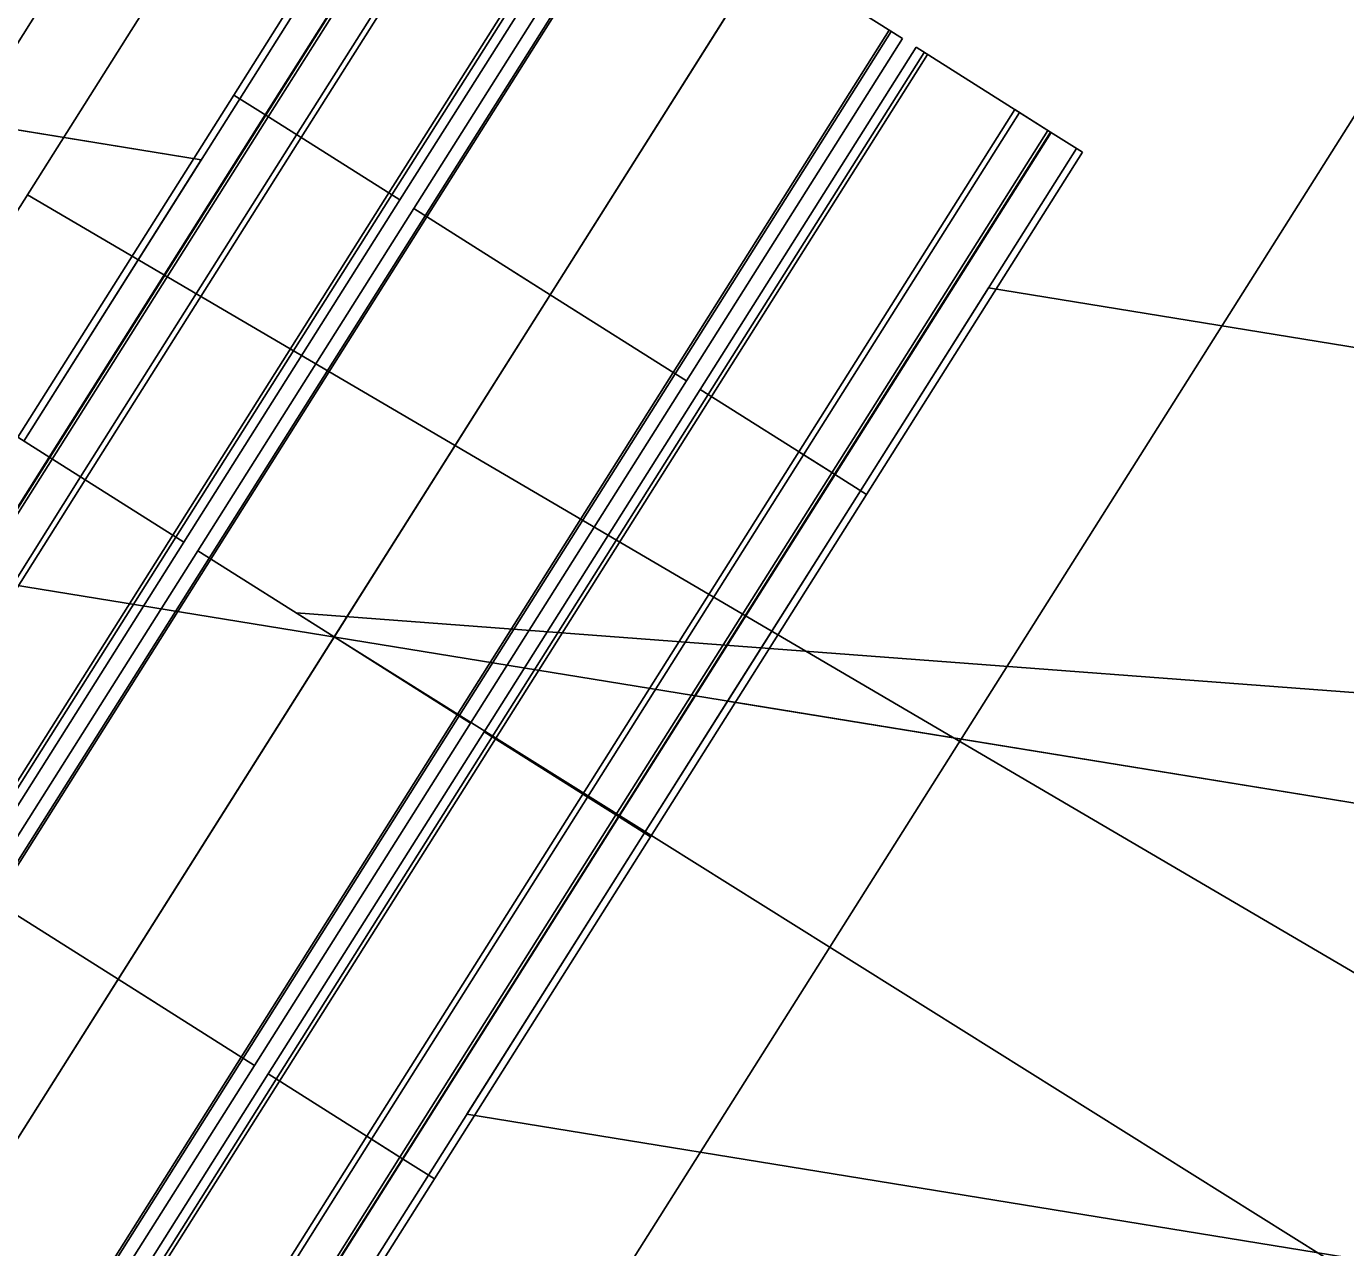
# Model space of a CAD drawing. Extents: x -746176 to -739709, y -1128407 to -1124482.
# Drawn here: x -743175.49 to -743169.62, y -1127100.53 to -1127095.1 of the extents above; entities that cross this region are included whole.
import ezdxf

# ---------------------------------------------------------------- set-up
doc = ezdxf.new("R2010")
doc.units = 0
for name, color, linetype in [('_Zabezpečovací zařízení_trasa', 7, 'Continuous'), ('bublina_fialová_čára_tenká', 7, 'Continuous'), ('KOMUNIKACE_KRAJNICE', 7, 'Continuous'), ('OSA', 7, 'Continuous'), ('OSA_KOMUNIKACE', 7, 'Continuous'), ('PREJEZD_KCE', 7, 'Continuous'), ('SRAFA_UPRAVA', 7, 'Continuous'), ('TRATIVOD', 7, 'Continuous'), ('ZAVER_ZIDKA', 7, 'Continuous')]:
    doc.layers.add(name, color=color, linetype=linetype)

msp = doc.modelspace()

# ---------------------------------------------------------------- linework, layer by layer
at = {"layer": '_Zabezpečovací zařízení_trasa'}
msp.add_lwpolyline([(-743018.819, -1126847.7365), (-743049.2803, -1126895.9513), (-743072.4868, -1126932.7514), (-743098.6471, -1126974.1456), (-743125.9402, -1127017.3839), (-743152.604, -1127059.6082), (-743175.0227, -1127095.1157), (-743199.1633, -1127133.3459), (-743215.971, -1127159.9412), (-743232.818, -1127186.5147), (-743247.4563, -1127209.8113), (-743254.52, -1127221.6389), (-743261.299, -1127233.6914), (-743264.1553, -1127239.1951), (-743264.862, -1127241.1083), (-743267.3367, -1127245.816), (-743268.2889, -1127247.1585), (-743271.7107, -1127253.7504), (-743281.1217, -1127274.1963), (-743291.9232, -1127301.4196), (-743296.7241, -1127315.2221), (-743301.1161, -1127329.1278), (-743306.7868, -1127349.5059)], dxfattribs=at)
at = {"layer": 'bublina_fialová_čára_tenká'}
for p, q in [((-743129.5092, -1127122.8004), (-743175.4848, -1127095.8474)), ((-743148.5017, -1127099.6439), (-743174.29, -1127097.707)), ((-743109.4186, -1127138.306), (-743174.1209, -1127097.8138))]:
    msp.add_line(p, q, dxfattribs=at)
at = {"layer": 'KOMUNIKACE_KRAJNICE'}
for p, q in [((-743164.9499, -1127097.2807), (-743171.2105, -1127096.2613)), ((-743165.5927, -1127101.2287), (-743173.5305, -1127099.9363))]:
    msp.add_line(p, q, dxfattribs=at)
msp.add_lwpolyline([(-743174.7114, -1127095.6913), (-743175.6419, -1127095.5398)], dxfattribs=at)
at = {"layer": 'OSA'}
msp.add_lwpolyline([(-743169.5301, -1127090.5416), (-743178.7118, -1127105.0859)], dxfattribs=at)
at = {"layer": 'OSA_KOMUNIKACE'}
msp.add_line((-743164.2843, -1127099.4154), (-743182.4996, -1127096.4495), dxfattribs=at)
at = {"layer": 'PREJEZD_KCE'}
for p, q in [((-743173.4637, -1127093.9713), (-743174.4246, -1127095.4934)), ((-743173.8775, -1127095.8388), (-743172.9166, -1127094.3167)), ((-743173.8636, -1127095.8475), (-743172.9028, -1127094.3255)), ((-743173.8277, -1127095.8702), (-743172.8668, -1127094.3482)), ((-743173.7668, -1127095.9087), (-743172.8059, -1127094.3866)), ((-743172.7552, -1127094.4186), (-743173.716, -1127095.9407)), ((-743172.7471, -1127094.4237), (-743173.708, -1127095.9458)), ((-743172.1992, -1127094.7696), (-743173.1601, -1127096.2917)), ((-743173.1601, -1127096.2917), (-743172.1992, -1127094.7696)), ((-743171.5925, -1127095.1526), (-743172.1992, -1127094.7696)), ((-743172.6121, -1127096.6376), (-743171.6512, -1127095.1155)), ((-743172.6041, -1127096.6427), (-743171.6432, -1127095.1206)), ((-743171.5925, -1127095.1526), (-743172.5533, -1127096.6747)), ((-743171.5316, -1127095.1911), (-743172.4925, -1127096.7131)), ((-743171.4956, -1127095.2138), (-743172.4565, -1127096.7358)), ((-743170.9346, -1127095.5679), (-743171.5316, -1127095.1911)), ((-743171.4817, -1127095.2225), (-743172.4426, -1127096.7446)), ((-743174.4246, -1127095.4934), (-743175.3855, -1127097.0155)), ((-743174.4246, -1127095.4934), (-743173.8277, -1127095.8702)), ((-743173.8277, -1127095.8702), (-743174.4246, -1127095.4934)), ((-743170.9346, -1127095.5679), (-743171.8955, -1127097.09)), ((-743174.8384, -1127097.3609), (-743173.8775, -1127095.8388)), ((-743174.8245, -1127097.3696), (-743173.8636, -1127095.8475)), ((-743174.7885, -1127097.3923), (-743173.8277, -1127095.8702)), ((-743174.7276, -1127097.4308), (-743173.7668, -1127095.9087)), ((-743173.7668, -1127095.9087), (-743173.1601, -1127096.2917)), ((-743173.7668, -1127095.9087), (-743173.1601, -1127096.2917)), ((-743173.716, -1127095.9407), (-743174.6769, -1127097.4628)), ((-743173.708, -1127095.9458), (-743174.6689, -1127097.4679)), ((-743173.3292, -1127096.1849), (-743172.9909, -1127096.3985)), ((-743173.1601, -1127096.2917), (-743174.1209, -1127097.8138)), ((-743174.1209, -1127097.8138), (-743173.1601, -1127096.2917)), ((-743172.5533, -1127096.6747), (-743173.1601, -1127096.2917)), ((-743172.5533, -1127096.6747), (-743173.1601, -1127096.2917)), ((-743173.573, -1127098.1597), (-743172.6121, -1127096.6376)), ((-743173.5649, -1127098.1648), (-743172.6041, -1127096.6427)), ((-743172.5533, -1127096.6747), (-743173.5142, -1127098.1968)), ((-743172.4925, -1127096.7131), (-743173.4533, -1127098.2352)), ((-743172.4565, -1127096.7358), (-743173.4174, -1127098.2579)), ((-743172.4925, -1127096.7131), (-743171.8955, -1127097.09)), ((-743171.8955, -1127097.09), (-743172.4925, -1127096.7131)), ((-743172.4426, -1127096.7446), (-743173.4035, -1127098.2667)), ((-743175.3855, -1127097.0155), (-743176.3463, -1127098.5376)), ((-743175.3855, -1127097.0155), (-743174.7885, -1127097.3923)), ((-743174.7885, -1127097.3923), (-743175.3855, -1127097.0155)), ((-743171.8955, -1127097.09), (-743172.8564, -1127098.6121)), ((-743175.7992, -1127098.8829), (-743174.8384, -1127097.3609)), ((-743175.7854, -1127098.8917), (-743174.8245, -1127097.3696)), ((-743175.7494, -1127098.9144), (-743174.7885, -1127097.3923)), ((-743175.6885, -1127098.9528), (-743174.7276, -1127097.4308)), ((-743174.7276, -1127097.4308), (-743174.1209, -1127097.8138)), ((-743174.7276, -1127097.4308), (-743174.1209, -1127097.8138)), ((-743174.6769, -1127097.4628), (-743175.6378, -1127098.9849)), ((-743174.6689, -1127097.4679), (-743175.6297, -1127098.9899)), ((-743174.29, -1127097.707), (-743173.9518, -1127097.9205)), ((-743174.1209, -1127097.8138), (-743175.0818, -1127099.3359)), ((-743175.0818, -1127099.3359), (-743174.1209, -1127097.8138)), ((-743173.5142, -1127098.1968), (-743174.1209, -1127097.8138)), ((-743173.5142, -1127098.1968), (-743174.1209, -1127097.8138)), ((-743174.5338, -1127099.6818), (-743173.573, -1127098.1597)), ((-743174.5258, -1127099.6868), (-743173.5649, -1127098.1648)), ((-743173.5142, -1127098.1968), (-743174.4751, -1127099.7189)), ((-743173.4533, -1127098.2352), (-743174.4142, -1127099.7573)), ((-743173.4174, -1127098.2579), (-743174.3782, -1127099.78)), ((-743173.4035, -1127098.2667), (-743174.3643, -1127099.7888)), ((-743173.4533, -1127098.2352), (-743172.8564, -1127098.6121)), ((-743172.8564, -1127098.6121), (-743173.4533, -1127098.2352)), ((-743172.8564, -1127098.6121), (-743173.8172, -1127100.1341)), ((-743175.6885, -1127098.9528), (-743175.0818, -1127099.3359)), ((-743175.6885, -1127098.9528), (-743175.0818, -1127099.3359)), ((-743175.2509, -1127099.2291), (-743174.9127, -1127099.4426)), ((-743175.0818, -1127099.3359), (-743176.0427, -1127100.8579)), ((-743176.0427, -1127100.8579), (-743175.0818, -1127099.3359)), ((-743174.4751, -1127099.7189), (-743175.0818, -1127099.3359)), ((-743174.4751, -1127099.7189), (-743175.0818, -1127099.3359)), ((-743175.4947, -1127101.2038), (-743174.5338, -1127099.6818)), ((-743175.4867, -1127101.2089), (-743174.5258, -1127099.6868)), ((-743174.4751, -1127099.7189), (-743175.4359, -1127101.2409)), ((-743174.4142, -1127099.7573), (-743175.3751, -1127101.2794)), ((-743174.3782, -1127099.78), (-743175.3391, -1127101.3021)), ((-743174.3643, -1127099.7888), (-743175.3252, -1127101.3108)), ((-743174.4142, -1127099.7573), (-743173.8172, -1127100.1341)), ((-743173.8172, -1127100.1341), (-743174.4142, -1127099.7573)), ((-743173.8172, -1127100.1341), (-743174.7781, -1127101.6562))]:
    msp.add_line(p, q, dxfattribs=at)
at = {"layer": 'SRAFA_UPRAVA'}
for p, q in [((-743174.7114, -1127095.6913), (-743175.6419, -1127095.5398)), ((-743175.5012, -1127096.9424), (-743174.7114, -1127095.6913)), ((-743171.2105, -1127096.2613), (-743171.7798, -1127097.163)), ((-743164.9499, -1127097.2807), (-743171.2105, -1127096.2613)), ((-743171.7798, -1127097.163), (-743172.3705, -1127098.0988)), ((-743172.3705, -1127098.0988), (-743172.7406, -1127098.6851)), ((-743172.3705, -1127098.0988), (-743164.2843, -1127099.4154)), ((-743164.2843, -1127099.4154), (-743172.3705, -1127098.0988)), ((-743172.7406, -1127098.6851), (-743173.5305, -1127099.9363)), ((-743173.5305, -1127099.9363), (-743165.5927, -1127101.2287))]:
    msp.add_line(p, q, dxfattribs=at)
at = {"layer": 'TRATIVOD'}
msp.add_line((-743175.5768, -1127095.2494), (-743175.3099, -1127094.8266), dxfattribs=at)
msp.add_lwpolyline([(-743175.6368, -1127105.0856), (-743168.3992, -1127093.6207), (-743157.3842, -1127076.1722), (-743151.7749, -1127072.3106)], dxfattribs=at)
at = {"layer": 'ZAVER_ZIDKA'}
for p, q in [((-743174.567, -1127095.4035), (-743173.6062, -1127093.8814)), ((-743174.5403, -1127095.4203), (-743173.5795, -1127093.8983)), ((-743174.4274, -1127095.4917), (-743173.4665, -1127093.9696)), ((-743174.4138, -1127095.5002), (-743173.4529, -1127093.9781)), ((-743174.2875, -1127095.5799), (-743173.3266, -1127094.0579)), ((-743174.2668, -1127095.593), (-743173.306, -1127094.0709)), ((-743175.5279, -1127096.9256), (-743174.567, -1127095.4035)), ((-743175.5012, -1127096.9424), (-743174.5403, -1127095.4203)), ((-743174.4246, -1127095.4934), (-743174.567, -1127095.4035)), ((-743174.4246, -1127095.4934), (-743174.567, -1127095.4035)), ((-743175.3882, -1127097.0137), (-743174.4274, -1127095.4917)), ((-743175.3747, -1127097.0223), (-743174.4138, -1127095.5002)), ((-743174.4246, -1127095.4934), (-743174.2668, -1127095.593)), ((-743174.4246, -1127095.4934), (-743174.2668, -1127095.593)), ((-743172.0533, -1127096.9904), (-743171.0924, -1127095.4683)), ((-743172.0326, -1127097.0034), (-743171.0717, -1127095.4814)), ((-743170.9346, -1127095.5679), (-743171.0924, -1127095.4683)), ((-743171.9063, -1127097.0832), (-743170.9454, -1127095.5611)), ((-743171.8927, -1127097.0917), (-743170.9319, -1127095.5696)), ((-743170.9346, -1127095.5679), (-743170.7922, -1127095.6578)), ((-743175.2484, -1127097.102), (-743174.2875, -1127095.5799)), ((-743175.2277, -1127097.1151), (-743174.2668, -1127095.593)), ((-743171.7798, -1127097.163), (-743170.8189, -1127095.641)), ((-743171.7531, -1127097.1799), (-743170.7922, -1127095.6578)), ((-743175.3855, -1127097.0155), (-743175.5279, -1127096.9256)), ((-743175.3855, -1127097.0155), (-743175.5279, -1127096.9256)), ((-743176.3491, -1127098.5358), (-743175.3882, -1127097.0137)), ((-743176.3355, -1127098.5444), (-743175.3747, -1127097.0223)), ((-743175.3855, -1127097.0155), (-743175.2277, -1127097.1151)), ((-743175.3855, -1127097.0155), (-743175.2277, -1127097.1151)), ((-743173.0141, -1127098.5125), (-743172.0533, -1127096.9904)), ((-743172.9935, -1127098.5255), (-743172.0326, -1127097.0034)), ((-743171.8955, -1127097.09), (-743172.0533, -1127096.9904)), ((-743171.8955, -1127097.09), (-743172.0533, -1127096.9904)), ((-743172.8672, -1127098.6052), (-743171.9063, -1127097.0832)), ((-743172.8536, -1127098.6138), (-743171.8927, -1127097.0917)), ((-743171.8955, -1127097.09), (-743171.7531, -1127097.1799)), ((-743171.8955, -1127097.09), (-743171.7531, -1127097.1799)), ((-743176.2092, -1127098.6241), (-743175.2484, -1127097.102)), ((-743176.1886, -1127098.6372), (-743175.2277, -1127097.1151)), ((-743172.7406, -1127098.6851), (-743171.7798, -1127097.163)), ((-743172.714, -1127098.702), (-743171.7531, -1127097.1799)), ((-743173.975, -1127100.0345), (-743173.0141, -1127098.5125)), ((-743173.9543, -1127100.0476), (-743172.9935, -1127098.5255)), ((-743172.8564, -1127098.6121), (-743173.0141, -1127098.5125)), ((-743172.8564, -1127098.6121), (-743173.0141, -1127098.5125)), ((-743173.828, -1127100.1273), (-743172.8672, -1127098.6052)), ((-743173.8145, -1127100.1359), (-743172.8536, -1127098.6138)), ((-743172.8564, -1127098.6121), (-743172.714, -1127098.702)), ((-743172.8564, -1127098.6121), (-743172.714, -1127098.702)), ((-743173.7015, -1127100.2072), (-743172.7406, -1127098.6851)), ((-743173.6748, -1127100.2241), (-743172.714, -1127098.702)), ((-743174.9359, -1127101.5566), (-743173.975, -1127100.0345)), ((-743174.9152, -1127101.5697), (-743173.9543, -1127100.0476)), ((-743173.8172, -1127100.1341), (-743173.975, -1127100.0345)), ((-743173.8172, -1127100.1341), (-743173.975, -1127100.0345)), ((-743174.7889, -1127101.6494), (-743173.828, -1127100.1273)), ((-743174.7754, -1127101.658), (-743173.8145, -1127100.1359)), ((-743173.8172, -1127100.1341), (-743173.6748, -1127100.2241)), ((-743173.8172, -1127100.1341), (-743173.6748, -1127100.2241)), ((-743174.6624, -1127101.7293), (-743173.7015, -1127100.2072)), ((-743174.6357, -1127101.7461), (-743173.6748, -1127100.2241))]:
    msp.add_line(p, q, dxfattribs=at)

doc.saveas('drawing.dxf')
